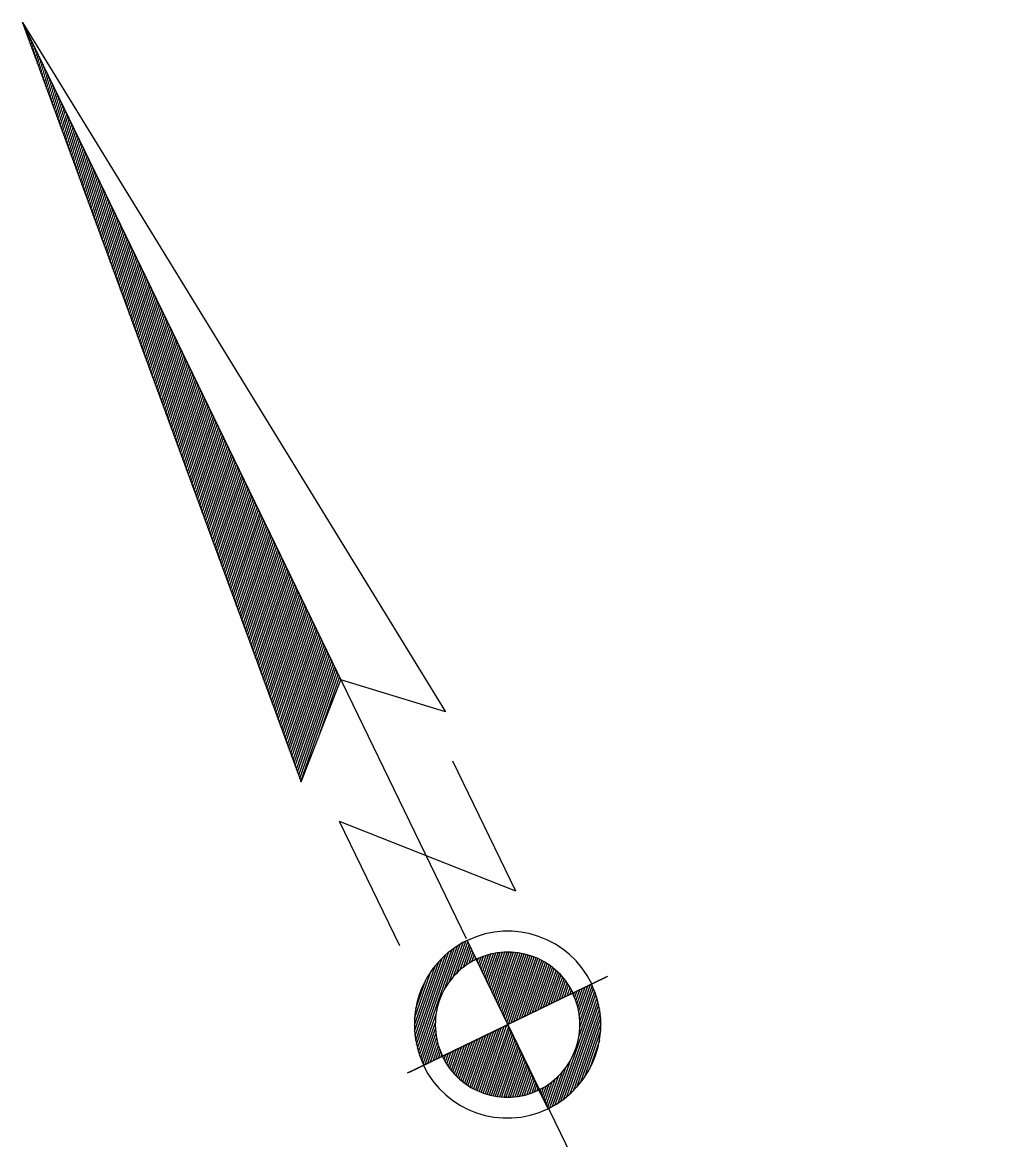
# Model space of a CAD drawing. Extents: x 2356431 to 2371438, y 6972864 to 6982525.
# Drawn here: x 2356718.4 to 2356764.9, y 6974902.9 to 6974956.2 of the extents above; entities that cross this region are included whole.
import ezdxf

# ---------------------------------------------------------------- set-up
doc = ezdxf.new("R2010")
doc.units = 0
doc.header["$LTSCALE"] = 5.6
doc.layers.add('1', color=7, linetype='Continuous', lineweight=25)

msp = doc.modelspace()

# ---------------------------------------------------------------- linework, layer by layer
at = {"layer": '1'}
for p, q in [((2356718.431, 6974956.204), (2356739.607, 6974912.467)), ((2356718.453, 6974956.14), (2356718.455, 6974956.149)), ((2356718.508, 6974955.993), (2356718.518, 6974956.023)), ((2356718.561, 6974955.846), (2356718.579, 6974955.896)), ((2356718.616, 6974955.698), (2356718.64, 6974955.769)), ((2356718.669, 6974955.551), (2356718.702, 6974955.642)), ((2356718.723, 6974955.402), (2356718.762, 6974955.514)), ((2356718.779, 6974955.254), (2356718.824, 6974955.389)), ((2356718.833, 6974955.107), (2356718.886, 6974955.262)), ((2356718.886, 6974954.96), (2356718.948, 6974955.135)), ((2356718.941, 6974954.811), (2356719.01, 6974955.008)), ((2356718.994, 6974954.663), (2356719.07, 6974954.881)), ((2356719.049, 6974954.516), (2356719.132, 6974954.754)), ((2356719.103, 6974954.368), (2356719.192, 6974954.628)), ((2356719.158, 6974954.221), (2356719.255, 6974954.502)), ((2356719.212, 6974954.073), (2356719.316, 6974954.373)), ((2356719.265, 6974953.925), (2356719.379, 6974954.247)), ((2356719.32, 6974953.778), (2356719.44, 6974954.12)), ((2356719.374, 6974953.63), (2356719.501, 6974953.993)), ((2356719.428, 6974953.481), (2356719.562, 6974953.867)), ((2356719.483, 6974953.335), (2356719.623, 6974953.74)), ((2356719.537, 6974953.188), (2356719.684, 6974953.613)), ((2356719.591, 6974953.04), (2356719.746, 6974953.486)), ((2356719.644, 6974952.892), (2356719.807, 6974953.359)), ((2356719.698, 6974952.744), (2356719.868, 6974953.232)), ((2356719.754, 6974952.597), (2356719.93, 6974953.105)), ((2356719.809, 6974952.448), (2356719.992, 6974952.979)), ((2356719.861, 6974952.3), (2356720.053, 6974952.852)), ((2356719.916, 6974952.151), (2356720.115, 6974952.725)), ((2356719.971, 6974952.005), (2356720.176, 6974952.597)), ((2356720.025, 6974951.858), (2356720.239, 6974952.471)), ((2356720.079, 6974951.711), (2356720.299, 6974952.344)), ((2356720.132, 6974951.563), (2356720.36, 6974952.216)), ((2356720.187, 6974951.415), (2356720.422, 6974952.091)), ((2356720.242, 6974951.267), (2356720.482, 6974951.964)), ((2356720.296, 6974951.118), (2356720.546, 6974951.837)), ((2356720.349, 6974950.972), (2356720.606, 6974951.709)), ((2356720.404, 6974950.824), (2356720.667, 6974951.583)), ((2356720.459, 6974950.676), (2356720.73, 6974951.457)), ((2356720.513, 6974950.529), (2356720.79, 6974951.329)), ((2356720.567, 6974950.381), (2356720.852, 6974951.203)), ((2356720.621, 6974950.233), (2356720.914, 6974951.076)), ((2356720.674, 6974950.086), (2356720.975, 6974950.949)), ((2356720.729, 6974949.938), (2356721.036, 6974950.822)), ((2356720.784, 6974949.79), (2356721.098, 6974950.695)), ((2356720.837, 6974949.643), (2356721.159, 6974950.569)), ((2356720.891, 6974949.495), (2356721.22, 6974950.442)), ((2356720.945, 6974949.347), (2356721.282, 6974950.315)), ((2356721, 6974949.2), (2356721.343, 6974950.188)), ((2356721.053, 6974949.052), (2356721.405, 6974950.061)), ((2356721.108, 6974948.903), (2356721.465, 6974949.935)), ((2356721.162, 6974948.757), (2356721.527, 6974949.806)), ((2356721.217, 6974948.61), (2356721.589, 6974949.68)), ((2356721.271, 6974948.461), (2356721.65, 6974949.554)), ((2356721.324, 6974948.313), (2356721.711, 6974949.427)), ((2356721.38, 6974948.165), (2356721.771, 6974949.3)), ((2356721.434, 6974948.018), (2356721.835, 6974949.174)), ((2356721.486, 6974947.871), (2356721.895, 6974949.046)), ((2356721.541, 6974947.724), (2356721.957, 6974948.919)), ((2356721.595, 6974947.574), (2356722.019, 6974948.793)), ((2356721.65, 6974947.427), (2356722.081, 6974948.666)), ((2356721.705, 6974947.28), (2356722.142, 6974948.539)), ((2356721.758, 6974947.13), (2356722.203, 6974948.412)), ((2356721.813, 6974946.984), (2356722.265, 6974948.285)), ((2356721.866, 6974946.836), (2356722.326, 6974948.158)), ((2356721.921, 6974946.689), (2356722.387, 6974948.031)), ((2356721.975, 6974946.542), (2356722.449, 6974947.905)), ((2356722.03, 6974946.394), (2356722.51, 6974947.779)), ((2356722.084, 6974946.245), (2356722.571, 6974947.651)), ((2356722.137, 6974946.098), (2356722.633, 6974947.524)), ((2356722.192, 6974945.95), (2356722.694, 6974947.397)), ((2356722.247, 6974945.803), (2356722.755, 6974947.27)), ((2356722.299, 6974945.655), (2356722.817, 6974947.144)), ((2356722.354, 6974945.508), (2356722.878, 6974947.016)), ((2356722.409, 6974945.36), (2356722.941, 6974946.89)), ((2356722.462, 6974945.213), (2356723.001, 6974946.762)), ((2356722.516, 6974945.064), (2356723.062, 6974946.635)), ((2356722.57, 6974944.916), (2356723.125, 6974946.509)), ((2356722.626, 6974944.769), (2356723.185, 6974946.381)), ((2356722.68, 6974944.623), (2356723.247, 6974946.255)), ((2356722.733, 6974944.474), (2356723.308, 6974946.129)), ((2356722.788, 6974944.326), (2356723.371, 6974946.002)), ((2356722.841, 6974944.178), (2356723.433, 6974945.875)), ((2356722.896, 6974944.03), (2356723.493, 6974945.747)), ((2356722.951, 6974943.883), (2356723.554, 6974945.622)), ((2356723.005, 6974943.735), (2356723.615, 6974945.494)), ((2356723.058, 6974943.587), (2356723.677, 6974945.366)), ((2356723.114, 6974943.439), (2356723.741, 6974945.241)), ((2356723.167, 6974943.292), (2356723.8, 6974945.114)), ((2356723.222, 6974943.144), (2356723.862, 6974944.987)), ((2356723.275, 6974942.997), (2356723.922, 6974944.859)), ((2356723.33, 6974942.849), (2356723.985, 6974944.734)), ((2356723.383, 6974942.702), (2356724.045, 6974944.607)), ((2356723.437, 6974942.554), (2356724.107, 6974944.48)), ((2356723.492, 6974942.407), (2356724.169, 6974944.353)), ((2356723.546, 6974942.259), (2356724.23, 6974944.225)), ((2356723.601, 6974942.111), (2356724.292, 6974944.098)), ((2356723.656, 6974941.963), (2356724.353, 6974943.972)), ((2356723.709, 6974941.814), (2356724.414, 6974943.845)), ((2356723.763, 6974941.667), (2356724.475, 6974943.719)), ((2356723.818, 6974941.52), (2356724.537, 6974943.591)), ((2356723.873, 6974941.372), (2356724.599, 6974943.464)), ((2356723.926, 6974941.225), (2356724.66, 6974943.337)), ((2356723.98, 6974941.076), (2356724.721, 6974943.211)), ((2356724.034, 6974940.93), (2356724.783, 6974943.083)), ((2356724.088, 6974940.781), (2356724.844, 6974942.957)), ((2356724.142, 6974940.635), (2356724.904, 6974942.83)), ((2356724.197, 6974940.486), (2356724.967, 6974942.704)), ((2356724.25, 6974940.338), (2356725.029, 6974942.577)), ((2356724.306, 6974940.191), (2356725.091, 6974942.449)), ((2356724.359, 6974940.044), (2356725.152, 6974942.322)), ((2356724.413, 6974939.896), (2356725.213, 6974942.196)), ((2356724.467, 6974939.748), (2356725.275, 6974942.069)), ((2356724.522, 6974939.6), (2356725.336, 6974941.943)), ((2356724.576, 6974939.452), (2356725.397, 6974941.815)), ((2356724.632, 6974939.305), (2356725.459, 6974941.688)), ((2356724.684, 6974939.156), (2356725.52, 6974941.563)), ((2356724.738, 6974939.01), (2356725.581, 6974941.435)), ((2356724.793, 6974938.863), (2356725.641, 6974941.308)), ((2356724.846, 6974938.714), (2356725.705, 6974941.181)), ((2356724.9, 6974938.566), (2356725.765, 6974941.054)), ((2356724.954, 6974938.42), (2356725.827, 6974940.928)), ((2356725.01, 6974938.271), (2356725.889, 6974940.8)), ((2356725.064, 6974938.123), (2356725.949, 6974940.674)), ((2356725.118, 6974937.975), (2356726.012, 6974940.546)), ((2356725.172, 6974937.828), (2356726.072, 6974940.421)), ((2356725.226, 6974937.681), (2356726.134, 6974940.293)), ((2356725.28, 6974937.533), (2356726.195, 6974940.166)), ((2356725.334, 6974937.385), (2356726.256, 6974940.039)), ((2356725.387, 6974937.238), (2356726.318, 6974939.912)), ((2356725.443, 6974937.09), (2356726.38, 6974939.786)), ((2356725.498, 6974936.942), (2356726.441, 6974939.658)), ((2356725.551, 6974936.795), (2356726.502, 6974939.532)), ((2356725.606, 6974936.647), (2356726.565, 6974939.406)), ((2356725.66, 6974936.499), (2356726.625, 6974939.278)), ((2356725.714, 6974936.351), (2356726.687, 6974939.152)), ((2356725.768, 6974936.204), (2356726.748, 6974939.024)), ((2356725.822, 6974936.055), (2356726.809, 6974938.899)), ((2356725.876, 6974935.909), (2356726.872, 6974938.771)), ((2356725.93, 6974935.76), (2356726.932, 6974938.643)), ((2356725.984, 6974935.614), (2356726.995, 6974938.517)), ((2356726.04, 6974935.465), (2356727.055, 6974938.391)), ((2356726.093, 6974935.318), (2356727.117, 6974938.265)), ((2356726.147, 6974935.169), (2356727.178, 6974938.137)), ((2356726.201, 6974935.023), (2356727.24, 6974938.01)), ((2356726.256, 6974934.874), (2356727.301, 6974937.883)), ((2356726.31, 6974934.726), (2356727.362, 6974937.756)), ((2356726.365, 6974934.579), (2356727.424, 6974937.63)), ((2356726.419, 6974934.431), (2356727.485, 6974937.502)), ((2356726.471, 6974934.283), (2356727.547, 6974937.376)), ((2356726.526, 6974934.135), (2356727.608, 6974937.249)), ((2356726.58, 6974933.988), (2356727.67, 6974937.122)), ((2356726.635, 6974933.841), (2356727.731, 6974936.995)), ((2356726.689, 6974933.693), (2356727.792, 6974936.867)), ((2356726.743, 6974933.546), (2356727.854, 6974936.742)), ((2356726.797, 6974933.398), (2356727.915, 6974936.613)), ((2356726.852, 6974933.25), (2356727.975, 6974936.488)), ((2356726.904, 6974933.102), (2356728.038, 6974936.36)), ((2356726.96, 6974932.954), (2356728.1, 6974936.234)), ((2356727.014, 6974932.808), (2356728.161, 6974936.108)), ((2356727.068, 6974932.658), (2356728.222, 6974935.981)), ((2356727.123, 6974932.513), (2356728.284, 6974935.854)), ((2356727.175, 6974932.363), (2356728.345, 6974935.726)), ((2356727.231, 6974932.217), (2356728.407, 6974935.6)), ((2356727.284, 6974932.068), (2356728.467, 6974935.473)), ((2356727.338, 6974931.922), (2356728.53, 6974935.345)), ((2356727.393, 6974931.774), (2356728.591, 6974935.22)), ((2356727.447, 6974931.624), (2356728.652, 6974935.092)), ((2356727.502, 6974931.477), (2356728.714, 6974934.967)), ((2356727.556, 6974931.33), (2356728.775, 6974934.839)), ((2356727.61, 6974931.182), (2356728.836, 6974934.712)), ((2356727.665, 6974931.036), (2356728.898, 6974934.586)), ((2356727.718, 6974930.887), (2356728.959, 6974934.458)), ((2356727.772, 6974930.739), (2356729.02, 6974934.331)), ((2356727.827, 6974930.592), (2356729.082, 6974934.205)), ((2356727.882, 6974930.445), (2356729.143, 6974934.077)), ((2356727.935, 6974930.297), (2356729.205, 6974933.952)), ((2356727.989, 6974930.149), (2356729.266, 6974933.823)), ((2356728.043, 6974930.001), (2356729.327, 6974933.697)), ((2356728.097, 6974929.854), (2356729.389, 6974933.57)), ((2356728.152, 6974929.706), (2356729.451, 6974933.445)), ((2356728.206, 6974929.559), (2356729.513, 6974933.317)), ((2356728.259, 6974929.411), (2356729.574, 6974933.191)), ((2356728.314, 6974929.262), (2356729.635, 6974933.063)), ((2356728.37, 6974929.115), (2356729.698, 6974932.937)), ((2356728.423, 6974928.966), (2356729.757, 6974932.808)), ((2356728.476, 6974928.819), (2356729.82, 6974932.682)), ((2356728.531, 6974928.672), (2356729.882, 6974932.555)), ((2356728.585, 6974928.525), (2356729.942, 6974932.428)), ((2356728.64, 6974928.377), (2356730.005, 6974932.302)), ((2356728.694, 6974928.229), (2356730.065, 6974932.174)), ((2356728.748, 6974928.081), (2356730.127, 6974932.049)), ((2356728.802, 6974927.933), (2356730.188, 6974931.92)), ((2356728.856, 6974927.786), (2356730.25, 6974931.795)), ((2356728.909, 6974927.639), (2356730.311, 6974931.668)), ((2356728.964, 6974927.49), (2356730.371, 6974931.541)), ((2356729.019, 6974927.343), (2356730.434, 6974931.414)), ((2356729.074, 6974927.196), (2356730.495, 6974931.287)), ((2356729.127, 6974927.048), (2356730.557, 6974931.161)), ((2356729.18, 6974926.899), (2356730.618, 6974931.033)), ((2356729.235, 6974926.752), (2356730.679, 6974930.906)), ((2356729.289, 6974926.605), (2356730.741, 6974930.78)), ((2356729.344, 6974926.457), (2356730.802, 6974930.653)), ((2356729.397, 6974926.309), (2356730.863, 6974930.525)), ((2356729.453, 6974926.161), (2356730.925, 6974930.399)), ((2356729.506, 6974926.013), (2356730.986, 6974930.272)), ((2356729.562, 6974925.867), (2356731.048, 6974930.145)), ((2356729.616, 6974925.718), (2356731.109, 6974930.019)), ((2356729.669, 6974925.57), (2356731.17, 6974929.892)), ((2356729.723, 6974925.422), (2356731.233, 6974929.764)), ((2356729.777, 6974925.274), (2356731.293, 6974929.638)), ((2356729.832, 6974925.127), (2356731.353, 6974929.51)), ((2356729.886, 6974924.98), (2356731.416, 6974929.385)), ((2356729.94, 6974924.831), (2356731.477, 6974929.258)), ((2356729.994, 6974924.685), (2356731.539, 6974929.131)), ((2356730.048, 6974924.537), (2356731.601, 6974929.004)), ((2356730.102, 6974924.389), (2356731.662, 6974928.877)), ((2356730.156, 6974924.241), (2356731.724, 6974928.751)), ((2356730.211, 6974924.093), (2356731.785, 6974928.622)), ((2356730.265, 6974923.945), (2356731.847, 6974928.497)), ((2356730.32, 6974923.798), (2356731.907, 6974928.37)), ((2356730.372, 6974923.65), (2356731.968, 6974928.243)), ((2356730.428, 6974923.503), (2356732.031, 6974928.116)), ((2356730.482, 6974923.356), (2356732.093, 6974927.989)), ((2356730.535, 6974923.207), (2356732.154, 6974927.862)), ((2356730.59, 6974923.06), (2356732.216, 6974927.734)), ((2356730.643, 6974922.913), (2356732.277, 6974927.607)), ((2356730.698, 6974922.765), (2356732.337, 6974927.482)), ((2356730.753, 6974922.617), (2356732.4, 6974927.354)), ((2356730.807, 6974922.47), (2356732.461, 6974927.228)), ((2356730.861, 6974922.322), (2356732.522, 6974927.101)), ((2356730.915, 6974922.174), (2356732.584, 6974926.974)), ((2356730.968, 6974922.026), (2356732.644, 6974926.848)), ((2356731.024, 6974921.878), (2356732.706, 6974926.72)), ((2356731.077, 6974921.73), (2356732.767, 6974926.593)), ((2356731.133, 6974921.583), (2356732.828, 6974926.466)), ((2356731.187, 6974921.435), (2356732.892, 6974926.34)), ((2356731.241, 6974921.287), (2356732.953, 6974926.213)), ((2356731.295, 6974921.139), (2356733.014, 6974926.086)), ((2356731.349, 6974920.992), (2356733.074, 6974925.959)), ((2356731.402, 6974920.845), (2356733.137, 6974925.833)), ((2356731.458, 6974920.698), (2356733.197, 6974925.706)), ((2356731.512, 6974920.549), (2356733.257, 6974925.579)), ((2356731.565, 6974920.401), (2356733.321, 6974925.452)), ((2356731.62, 6974920.254), (2356733.382, 6974925.326)), ((2356731.674, 6974920.106), (2356733.444, 6974925.199)), ((2356731.727, 6974919.958), (2356733.505, 6974925.072)), ((2356732.646, 6974922.297), (2356733.566, 6974924.945)), ((2356738.962, 6974920.945), (2356741.972, 6974914.732)), ((2356733.553, 6974918.066), (2356736.426, 6974912.132)), ((2356733.553, 6974918.066), (2356741.972, 6974914.732)), ((2356737.389, 6974906.898), (2356739.198, 6974912.108)), ((2356738.597, 6974910.071), (2356739.332, 6974912.19)), ((2356738.824, 6974910.418), (2356739.466, 6974912.266)), ((2356739.007, 6974910.645), (2356739.594, 6974912.332)), ((2356739.173, 6974910.82), (2356739.688, 6974912.301)), ((2356739.329, 6974910.963), (2356739.749, 6974912.173)), ((2356739.658, 6974912.365), (2356740.093, 6974911.468)), ((2356737.21, 6974907.595), (2356738.625, 6974911.672)), ((2356737.247, 6974907.401), (2356738.776, 6974911.8)), ((2356737.29, 6974907.221), (2356738.921, 6974911.915)), ((2356737.336, 6974907.054), (2356739.062, 6974912.016)), ((2356739.477, 6974911.085), (2356739.81, 6974912.048)), ((2356739.619, 6974911.189), (2356739.873, 6974911.921)), ((2356739.755, 6974911.281), (2356739.934, 6974911.794)), ((2356739.887, 6974911.36), (2356739.994, 6974911.667)), ((2356740.266, 6974911.109), (2356740.441, 6974911.613)), ((2356740.327, 6974910.981), (2356740.559, 6974911.654)), ((2356740.389, 6974910.855), (2356740.678, 6974911.687)), ((2356740.451, 6974910.728), (2356740.793, 6974911.717)), ((2356740.511, 6974910.602), (2356740.908, 6974911.743)), ((2356740.572, 6974910.475), (2356741.021, 6974911.765)), ((2356740.635, 6974910.349), (2356741.133, 6974911.782)), ((2356740.696, 6974910.22), (2356741.242, 6974911.795)), ((2356740.757, 6974910.095), (2356741.351, 6974911.805)), ((2356740.818, 6974909.968), (2356741.459, 6974911.81)), ((2356740.88, 6974909.841), (2356741.565, 6974911.813)), ((2356740.941, 6974909.713), (2356741.669, 6974911.812)), ((2356741.003, 6974909.586), (2356741.775, 6974911.808)), ((2356741.064, 6974909.46), (2356741.878, 6974911.801)), ((2356741.126, 6974909.332), (2356741.98, 6974911.793)), ((2356741.186, 6974909.208), (2356742.081, 6974911.779)), ((2356741.248, 6974909.08), (2356742.181, 6974911.764)), ((2356741.309, 6974908.953), (2356742.28, 6974911.745)), ((2356741.37, 6974908.826), (2356742.379, 6974911.724)), ((2356741.432, 6974908.699), (2356742.475, 6974911.7)), ((2356741.494, 6974908.571), (2356742.571, 6974911.673)), ((2356741.555, 6974908.446), (2356742.667, 6974911.646)), ((2356741.635, 6974908.371), (2356742.762, 6974911.611)), ((2356741.762, 6974908.432), (2356742.854, 6974911.578)), ((2356737.144, 6974908.318), (2356738.125, 6974911.145)), ((2356737.152, 6974908.042), (2356738.303, 6974911.354)), ((2356737.175, 6974907.807), (2356738.469, 6974911.525)), ((2356740.02, 6974911.431), (2356740.057, 6974911.54)), ((2356740.142, 6974911.362), (2356740.197, 6974911.515)), ((2356740.205, 6974911.236), (2356740.32, 6974911.566)), ((2356741.889, 6974908.492), (2356742.948, 6974911.539)), ((2356742.015, 6974908.554), (2356743.039, 6974911.499)), ((2356742.142, 6974908.616), (2356743.13, 6974911.456)), ((2356742.269, 6974908.678), (2356743.219, 6974911.411)), ((2356742.396, 6974908.739), (2356743.307, 6974911.362)), ((2356742.523, 6974908.8), (2356743.395, 6974911.311)), ((2356742.648, 6974908.863), (2356743.481, 6974911.256)), ((2356742.776, 6974908.923), (2356743.568, 6974911.2)), ((2356742.903, 6974908.986), (2356743.652, 6974911.139)), ((2356743.031, 6974909.046), (2356743.735, 6974911.076)), ((2356737.153, 6974908.649), (2356737.929, 6974910.881)), ((2356746.271, 6974910.616), (2356738.484, 6974906.845)), ((2356743.157, 6974909.108), (2356743.818, 6974911.008)), ((2356743.284, 6974909.169), (2356743.899, 6974910.938)), ((2356743.41, 6974909.231), (2356743.98, 6974910.865)), ((2356743.537, 6974909.291), (2356744.059, 6974910.789)), ((2356743.663, 6974909.353), (2356744.134, 6974910.707)), ((2356743.791, 6974909.414), (2356744.212, 6974910.622)), ((2356743.919, 6974909.476), (2356744.288, 6974910.534)), ((2356745.585, 6974910.283), (2356746.374, 6974910.666)), ((2356737.209, 6974909.113), (2356737.685, 6974910.48)), ((2356744.045, 6974909.538), (2356744.36, 6974910.44)), ((2356744.172, 6974909.599), (2356744.43, 6974910.343)), ((2356744.298, 6974909.66), (2356744.5, 6974910.241)), ((2356744.425, 6974909.722), (2356744.568, 6974910.132)), ((2356744.554, 6974909.783), (2356744.633, 6974910.016)), ((2356744.693, 6974909.852), (2356745.592, 6974910.287)), ((2356745.019, 6974910.009), (2356744.841, 6974909.496)), ((2356745.146, 6974910.071), (2356744.892, 6974909.34)), ((2356745.272, 6974910.132), (2356744.939, 6974909.169)), ((2356745.4, 6974910.193), (2356744.98, 6974908.984)), ((2356745.526, 6974910.255), (2356745.012, 6974908.775)), ((2356745.622, 6974910.222), (2356745.034, 6974908.533)), ((2356745.68, 6974910.089), (2356745.037, 6974908.238)), ((2356736.907, 6974906.082), (2356744.693, 6974909.852)), ((2356745.791, 6974909.801), (2356743.98, 6974904.59)), ((2356745.841, 6974909.643), (2356744.117, 6974904.681)), ((2356745.89, 6974909.475), (2356744.258, 6974904.783)), ((2356744.679, 6974909.845), (2356744.696, 6974909.897)), ((2356744.766, 6974909.886), (2356744.729, 6974909.779)), ((2356744.892, 6974909.948), (2356744.786, 6974909.642)), ((2356745.737, 6974909.949), (2356745.001, 6974907.831)), ((2356745.933, 6974909.296), (2356744.402, 6974904.896)), ((2356745.971, 6974909.102), (2356744.554, 6974905.026)), ((2356737.442, 6974906.748), (2356738.178, 6974908.866)), ((2356737.498, 6974906.607), (2356738.14, 6974908.457)), ((2356741.599, 6974908.353), (2356741.628, 6974908.367)), ((2356746.002, 6974908.89), (2356744.71, 6974905.172)), ((2356746.025, 6974908.654), (2356744.875, 6974905.345)), ((2356746.035, 6974908.379), (2356745.053, 6974905.553)), ((2356737.558, 6974906.475), (2356738.145, 6974908.165)), ((2356737.651, 6974906.442), (2356738.167, 6974907.922)), ((2356740.529, 6974907.836), (2356739.696, 6974905.44)), ((2356740.656, 6974907.896), (2356739.783, 6974905.385)), ((2356740.783, 6974907.959), (2356739.871, 6974905.334)), ((2356740.91, 6974908.02), (2356739.96, 6974905.287)), ((2356741.038, 6974908.081), (2356740.05, 6974905.24)), ((2356741.163, 6974908.142), (2356740.141, 6974905.198)), ((2356741.289, 6974908.204), (2356740.231, 6974905.157)), ((2356741.417, 6974908.265), (2356740.324, 6974905.119)), ((2356741.544, 6974908.327), (2356740.417, 6974905.086)), ((2356741.624, 6974908.251), (2356740.511, 6974905.052)), ((2356741.685, 6974908.125), (2356740.607, 6974905.023)), ((2356741.746, 6974907.998), (2356740.704, 6974904.996)), ((2356741.808, 6974907.872), (2356740.801, 6974904.972)), ((2356741.58, 6974908.343), (2356741.55, 6974908.33)), ((2356741.596, 6974908.362), (2356764.928, 6974860.176)), ((2356746.026, 6974908.048), (2356745.25, 6974905.816)), ((2356737.778, 6974906.503), (2356738.199, 6974907.715)), ((2356737.906, 6974906.566), (2356738.24, 6974907.526)), ((2356738.033, 6974906.627), (2356738.287, 6974907.357)), ((2356739.515, 6974907.344), (2356739.044, 6974905.989)), ((2356739.641, 6974907.407), (2356739.121, 6974905.908)), ((2356739.769, 6974907.467), (2356739.2, 6974905.831)), ((2356739.894, 6974907.529), (2356739.28, 6974905.759)), ((2356740.022, 6974907.589), (2356739.361, 6974905.688)), ((2356740.148, 6974907.652), (2356739.443, 6974905.621)), ((2356740.276, 6974907.712), (2356739.526, 6974905.558)), ((2356740.402, 6974907.773), (2356739.611, 6974905.497)), ((2356741.87, 6974907.743), (2356740.899, 6974904.951)), ((2356741.931, 6974907.619), (2356740.998, 6974904.934)), ((2356741.993, 6974907.491), (2356741.098, 6974904.917)), ((2356742.054, 6974907.364), (2356741.199, 6974904.906)), ((2356745.971, 6974907.586), (2356745.494, 6974906.215)), ((2356738.484, 6974906.845), (2356737.588, 6974906.411)), ((2356738.159, 6974906.687), (2356738.338, 6974907.201)), ((2356738.285, 6974906.75), (2356738.393, 6974907.056)), ((2356738.413, 6974906.81), (2356738.449, 6974906.919)), ((2356738.501, 6974906.852), (2356738.482, 6974906.802)), ((2356738.627, 6974906.915), (2356738.546, 6974906.679)), ((2356738.752, 6974906.975), (2356738.611, 6974906.567)), ((2356738.88, 6974907.036), (2356738.677, 6974906.457)), ((2356739.007, 6974907.098), (2356738.749, 6974906.355)), ((2356739.133, 6974907.159), (2356738.821, 6974906.257)), ((2356739.261, 6974907.22), (2356738.892, 6974906.162)), ((2356739.388, 6974907.282), (2356738.967, 6974906.074)), ((2356742.115, 6974907.237), (2356741.302, 6974904.896)), ((2356742.176, 6974907.109), (2356741.405, 6974904.888)), ((2356742.239, 6974906.983), (2356741.508, 6974904.885)), ((2356742.301, 6974906.856), (2356741.614, 6974904.884)), ((2356737.594, 6974906.414), (2356736.803, 6974906.031)), ((2356742.361, 6974906.73), (2356741.719, 6974904.887)), ((2356742.422, 6974906.603), (2356741.828, 6974904.894)), ((2356742.485, 6974906.475), (2356741.937, 6974904.902)), ((2356742.545, 6974906.35), (2356742.046, 6974904.914)), ((2356744.356, 6974906.278), (2356743.714, 6974904.431)), ((2356744.581, 6974906.625), (2356743.845, 6974904.506)), ((2356742.606, 6974906.221), (2356742.158, 6974904.931)), ((2356742.667, 6974906.096), (2356742.271, 6974904.953)), ((2356742.73, 6974905.969), (2356742.386, 6974904.98)), ((2356742.791, 6974905.841), (2356742.502, 6974905.008)), ((2356742.853, 6974905.715), (2356742.62, 6974905.044)), ((2356743.849, 6974905.734), (2356743.429, 6974904.523)), ((2356744.004, 6974905.876), (2356743.492, 6974904.395)), ((2356744.173, 6974906.053), (2356743.585, 6974904.364)), ((2356742.913, 6974905.589), (2356742.738, 6974905.084)), ((2356742.975, 6974905.462), (2356742.859, 6974905.129)), ((2356743.036, 6974905.335), (2356742.983, 6974905.182)), ((2356743.522, 6974904.332), (2356743.087, 6974905.23)), ((2356743.159, 6974905.267), (2356743.123, 6974905.156)), ((2356743.29, 6974905.336), (2356743.185, 6974905.03)), ((2356743.423, 6974905.417), (2356743.245, 6974904.904)), ((2356743.56, 6974905.507), (2356743.308, 6974904.777)), ((2356743.703, 6974905.612), (2356743.368, 6974904.65))]:
    msp.add_line(p, q, dxfattribs=at)
for points in [[(2356731.732, 6974919.946), (2356733.626, 6974924.819), (2356718.431, 6974956.204)], [(2356738.624, 6974923.283), (2356733.626, 6974924.819), (2356718.431, 6974956.204)]]:
    msp.add_lwpolyline(points, close=True, dxfattribs=at)
for points in [[(2356744.714, 6974909.861), (2356741.599, 6974908.353), (2356740.093, 6974911.468)], [(2356738.464, 6974906.835), (2356741.58, 6974908.343), (2356743.087, 6974905.23)]]:
    msp.add_lwpolyline(points, dxfattribs=at)
for centre, radius, start, end in [((2356741.599, 6974908.354), 4.457, 25.8368, 115.6518), ((2356741.599, 6974908.354), 4.457, 115.8368, 205.8368), ((2356741.599, 6974908.354), 3.461, 25.8368, 115.8368), ((2356741.599, 6974908.354), 3.461, 115.8368, 205.8368), ((2356741.579, 6974908.344), 4.457, 295.8368, 25.8368), ((2356741.579, 6974908.344), 3.461, 295.8368, 25.8368), ((2356741.579, 6974908.344), 3.461, 205.8368, 295.8368), ((2356741.579, 6974908.344), 4.457, 205.8368, 295.6517)]:
    msp.add_arc(centre, radius, start, end, dxfattribs=at)

doc.saveas('drawing.dxf')
